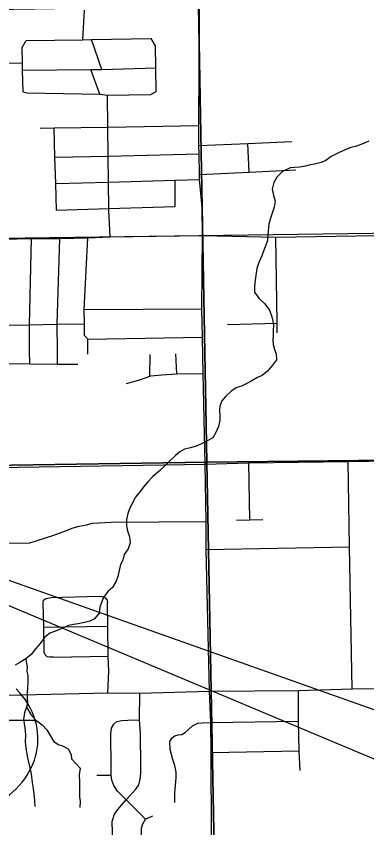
# Model space of a CAD drawing. Extents: x 0 to 40.2, y 0 to 22.
# Drawn here: x 5.715 to 6.486, y 17.901 to 19.689 of the extents above; entities that cross this region are included whole.
import ezdxf

# ---------------------------------------------------------------- set-up
doc = ezdxf.new("R2010")
doc.units = 0
for name, color, linetype in [('GM_X_Corporation', 7, 'Continuous'), ('GM_X_Interstate_Shield', 7, 'Continuous'), ('GM_X_Major_Lake', 7, 'Continuous'), ('GM_X_Major_Lake_Text', 7, 'Continuous'), ('GM_X_Major_River', 7, 'Continuous'), ('GM_X_Minor_Lake', 7, 'Continuous'), ('GM_X_Section', 7, 'Continuous'), ('GM_X_Unincorporated_Location', 7, 'Continuous')]:
    doc.layers.add(name, color=color, linetype=linetype)

msp = doc.modelspace()

# ---------------------------------------------------------------- linework, layer by layer
at = {"layer": 'GM_X_Corporation'}
for points in [[(6.116, 19.7108), (7.1172, 19.7217), (7.1352, 18.7174), (6.1341, 18.7062)], [(5.1201, 19.6946), (6.116, 19.7108), (6.1341, 18.7062), (5.1306, 18.6912)], [(6.1341, 18.7062), (7.1352, 18.7174), (7.1511, 17.7217), (6.1533, 17.7006)], [(5.1306, 18.6912), (6.1341, 18.7062), (6.1533, 17.7006), (5.1434, 17.6852)]]:
    msp.add_lwpolyline(points, close=True, dxfattribs=at)
at = {"layer": 'GM_X_Interstate_Shield'}
msp.add_line((5.7567, 18.1378), (5.4134, 18.1378), dxfattribs=at)
msp.add_line((5.7567, 18.1378), (5.4134, 18.1378), dxfattribs=at)
for start_param, end_param in [(0.230566, 0.669003), (4.913747, 6.513751)]:
    msp.add_ellipse((5.5407, 18.0973), major_axis=(0.2219, 0), ratio=0.8, start_param=start_param, end_param=end_param, dxfattribs=at)
at = {"layer": 'GM_X_Major_Lake'}
msp.add_line((5.3462, 18.6896), (6.1307, 18.7023), dxfattribs=at)
msp.add_lwpolyline([(6.1307, 18.7023), (6.2262, 18.7047), (6.4453, 18.7079), (6.9, 18.715), (7.1365, 18.7146), (7.1465, 18.7148)], dxfattribs=at)
at = {"layer": 'GM_X_Major_Lake_Text'}
for points in [[(6.1243, 19.206), (6.1237, 19.2678), (6.1179, 19.3287), (6.1178, 19.3403), (6.1171, 19.3853), (6.1169, 19.4038), (6.1163, 19.4476), (6.1177, 19.7069), (6.1106, 20.1571), (6.1106, 20.1682)], [(6.1243, 19.206), (6.2857, 19.2022), (6.5505, 19.2062), (6.6989, 19.2084), (7.1258, 19.2206)], [(5.2447, 19.1919), (5.3079, 19.1929), (5.3689, 19.1945), (5.4642, 19.1948), (5.5736, 19.197), (5.6218, 19.1979), (5.6857, 19.1979), (5.7481, 19.1991), (5.8105, 19.1994), (5.8723, 19.2003), (5.9211, 19.2024), (6.1243, 19.206)], [(6.1307, 18.7023), (6.1263, 18.9018), (6.1245, 18.9819), (6.1232, 19.0444), (6.1243, 19.206)], [(6.1546, 17.4242), (6.1454, 17.7008), (6.1438, 18.0672), (6.1429, 18.1331), (6.1402, 18.2021), (6.133, 18.5139), (6.1327, 18.5761), (6.1307, 18.7023)], [(5.6904, 18.1935), (5.6953, 18.1936), (5.9166, 18.1985), (5.987, 18.1981), (6.1402, 18.2021)]]:
    msp.add_lwpolyline(points, dxfattribs=at)
at = {"layer": 'GM_X_Major_River'}
msp.add_lwpolyline([(4.6125, 19.1824), (5.6245, 19.1988), (6.7172, 19.2138), (7.943, 19.2339), (8.0037, 19.2352), (8.056, 19.2339), (8.0937, 19.2214), (8.8941, 18.7456), (8.9, 18.7421)], dxfattribs=at)
at = {"layer": 'GM_X_Minor_Lake'}
for points in [[(6.4909, 19.4136), (6.4791, 19.4081), (6.4631, 19.4023), (6.4487, 19.3987), (6.4388, 19.3942), (6.4239, 19.388), (6.4075, 19.3795), (6.3957, 19.3709), (6.3854, 19.3665), (6.3713, 19.3629), (6.3614, 19.3612), (6.3516, 19.3587), (6.3387, 19.3562), (6.3273, 19.3552), (6.3178, 19.3546), (6.301, 19.3465), (6.2884, 19.3341), (6.2814, 19.3224), (6.2782, 19.3077), (6.2806, 19.2936), (6.2846, 19.281), (6.2826, 19.2681), (6.2778, 19.2549), (6.2743, 19.244), (6.2703, 19.2307), (6.269, 19.2159), (6.2685, 19.2065), (6.2676, 19.1943), (6.2636, 19.1845), (6.2593, 19.1732), (6.2554, 19.1611), (6.2483, 19.1464), (6.2444, 19.1328), (6.2427, 19.1225), (6.2406, 19.107), (6.2393, 19.0941), (6.2391, 19.0808), (6.2488, 19.0678), (6.2619, 19.0554), (6.2723, 19.0412), (6.277, 19.0268), (6.2792, 19.0172), (6.2806, 19.0073), (6.2804, 18.9975), (6.2799, 18.9846), (6.2794, 18.9751), (6.28, 18.9656), (6.2829, 18.9549), (6.2869, 18.945), (6.2871, 18.9317), (6.279, 18.9204), (6.2675, 18.9069), (6.2556, 18.8972), (6.2453, 18.8928), (6.2316, 18.8846), (6.222, 18.8795), (6.2102, 18.8739), (6.2003, 18.8707), (6.1877, 18.8625), (6.1758, 18.8516), (6.167, 18.8415), (6.1627, 18.8298), (6.1622, 18.8203), (6.1628, 18.8093)], [(6.1628, 18.8093), (6.163, 18.7983), (6.1598, 18.7851), (6.1543, 18.7718), (6.147, 18.7602), (6.1363, 18.7539), (6.1225, 18.7469), (6.1107, 18.7417), (6.0982, 18.7381), (6.0853, 18.7349), (6.075, 18.7289), (6.0654, 18.7211), (6.0523, 18.7088), (6.0412, 18.6979), (6.0289, 18.6867), (6.0151, 18.6747), (6.0044, 18.6631), (5.9963, 18.6534), (5.9844, 18.6383), (5.9767, 18.6286), (5.9716, 18.618), (5.9654, 18.6071), (5.9603, 18.5931), (5.9574, 18.5799), (5.9576, 18.5662), (5.9598, 18.5552), (5.9641, 18.5422), (5.9651, 18.5285), (5.9607, 18.516), (5.9522, 18.5033), (5.949, 18.4908), (5.9444, 18.481), (5.9415, 18.4677), (5.9383, 18.4545), (5.9348, 18.4443), (5.9266, 18.4304), (5.9163, 18.4214), (5.9067, 18.4082), (5.9023, 18.3977), (5.8988, 18.3875), (5.8971, 18.3738), (5.8867, 18.3618), (5.8768, 18.3566), (5.8646, 18.3534), (5.851, 18.3506), (5.8407, 18.3492), (5.8301, 18.3467), (5.8152, 18.3404), (5.8008, 18.3342), (5.789, 18.3298), (5.7767, 18.3201), (5.7671, 18.3073), (5.7571, 18.2957), (5.7474, 18.2833), (5.7356, 18.2732), (5.7226, 18.2651), (5.7123, 18.2595)], [(5.7356, 18.2732), (5.7391, 18.2553), (5.7382, 18.2459), (5.74, 18.236), (5.7406, 18.2227), (5.7392, 18.2098), (5.7391, 18.2003), (5.7386, 18.1866), (5.7392, 18.1771), (5.7375, 18.1673), (5.7332, 18.1548), (5.7311, 18.1404), (5.7328, 18.126), (5.7342, 18.1153), (5.7352, 18.1035), (5.7342, 18.0918), (5.7349, 18.0823), (5.7363, 18.0728), (5.7387, 18.0591), (5.742, 18.0461), (5.7448, 18.0332), (5.7473, 18.0202), (5.7501, 18.0012), (5.7522, 17.9882), (5.7535, 17.9753), (5.7548, 17.9616), (5.7558, 17.9483)], [(5.7375, 18.1673), (5.7468, 18.1508), (5.758, 18.1381), (5.7715, 18.1281), (5.7823, 18.1169), (5.7893, 18.1047), (5.7971, 18.092), (5.8069, 18.085), (5.8167, 18.0819), (5.8287, 18.0752), (5.8354, 18.0626), (5.836, 18.0531), (5.8457, 18.0427), (5.8554, 18.0327), (5.8533, 18.0179), (5.8542, 18.0027), (5.8541, 17.9925), (5.8536, 17.983), (5.8538, 17.9693), (5.8552, 17.9594), (5.8546, 17.9462)]]:
    msp.add_lwpolyline(points, dxfattribs=at)
at = {"layer": 'GM_X_Section'}
msp.add_lwpolyline([(9.2177, 17.1988), (9.2181, 16.9107), (4.8427, 18.7497)], close=True, dxfattribs=at)
at = {"layer": 'GM_X_Unincorporated_Location'}
for p, q in [((5.8613, 19.6369), (5.8652, 19.7021)), ((5.9033, 19.5714), (5.8803, 19.6372)), ((5.6681, 19.5852), (5.7285, 19.5859)), ((5.8988, 19.5168), (5.8789, 19.5712)), ((6.2271, 19.3454), (6.2246, 19.4086)), ((6.0645, 19.2694), (6.0641, 19.3273)), ((5.8645, 19.0426), (6.1232, 19.0444)), ((6.1793, 19.0098), (6.2887, 19.0124)), ((5.872, 18.9772), (6.1245, 18.9819)), ((6.0683, 18.901), (6.066, 18.9451)), ((6.0089, 18.8961), (6.0092, 18.9436)), ((6.2284, 18.5797), (6.2262, 18.7047)), ((6.133, 18.5139), (6.4484, 18.5202)), ((5.7755, 18.3428), (5.9162, 18.345)), ((5.7961, 18.2769), (5.9171, 18.2791)), ((6.1429, 18.1331), (6.336, 18.1362)), ((6.1438, 18.0672), (6.3373, 18.0708)), ((5.892, 18.0171), (5.9238, 18.0171))]:
    msp.add_line(p, q, dxfattribs=at)
for points in [[(5.7298, 19.5217), (5.7288, 19.57), (5.7285, 19.5859), (5.7278, 19.6197), (5.7367, 19.6348)], [(5.7367, 19.6348), (5.8613, 19.6369), (5.8803, 19.6372), (6.0119, 19.6394)], [(6.0228, 19.5227), (6.0218, 19.5747), (6.0209, 19.6237), (6.0119, 19.6394)], [(5.7288, 19.57), (5.8789, 19.5712), (5.9033, 19.5714), (6.0218, 19.5747)], [(5.7298, 19.5217), (5.7385, 19.5197), (5.8988, 19.5168), (5.9154, 19.5149), (6.011, 19.5159), (6.0228, 19.5227)], [(5.9184, 19.2652), (5.9177, 19.3234), (5.917, 19.3807), (5.9163, 19.4444), (5.9154, 19.5149)], [(5.7671, 19.4421), (5.7981, 19.4426), (5.9163, 19.4444), (6.1163, 19.4476)], [(5.8033, 19.2618), (5.8016, 19.3203), (5.7999, 19.3781), (5.7981, 19.4426)], [(6.1169, 19.4038), (6.2246, 19.4086), (6.321, 19.4128)], [(5.7999, 19.3781), (5.917, 19.3807), (6.1171, 19.3853)], [(6.1178, 19.3403), (6.2271, 19.3454), (6.3301, 19.3501)], [(5.8016, 19.3203), (5.9177, 19.3234), (6.0641, 19.3273), (6.1179, 19.3287)], [(5.8033, 19.2618), (5.9184, 19.2652), (6.0645, 19.2694)], [(5.9211, 19.2024), (5.9184, 19.2607), (5.9184, 19.2652)], [(5.7444, 18.923), (5.7441, 18.9521), (5.7436, 19.009), (5.7481, 19.1991)], [(5.8057, 18.9225), (5.8054, 18.9518), (5.8047, 19.0101), (5.8105, 19.1994)], [(5.8725, 18.9441), (5.872, 18.9772), (5.8649, 18.9852), (5.865, 19.0111), (5.8645, 19.0426), (5.8723, 19.2003)], [(6.2891, 18.9911), (6.2887, 19.0124), (6.2857, 19.2022)], [(5.6175, 19.0069), (5.678, 19.008), (5.7436, 19.009), (5.8047, 19.0101), (5.865, 19.0111)], [(5.6654, 18.9236), (5.6779, 18.9235), (5.7444, 18.923), (5.8057, 18.9225), (5.8505, 18.9222)], [(5.9576, 18.8794), (5.9891, 18.8886), (6.0089, 18.8961), (6.0107, 18.8968), (6.0353, 18.8986), (6.0683, 18.901), (6.1263, 18.9018)], [(6.4542, 18.2075), (6.4484, 18.5202), (6.4453, 18.7079)], [(5.7587, 18.5333), (5.7974, 18.5459), (5.8235, 18.5555), (5.8397, 18.5616), (5.8534, 18.5658), (5.8692, 18.5685), (5.8829, 18.5719)], [(5.8829, 18.5719), (5.923, 18.5743), (6.1327, 18.5761)], [(6.1993, 18.5788), (6.2284, 18.5797), (6.2571, 18.5802)], [(5.3495, 18.5302), (5.6794, 18.5285), (5.7191, 18.5278), (5.7445, 18.5287), (5.7587, 18.5333)], [(5.7742, 18.3965), (5.7751, 18.4028), (5.7796, 18.4064), (5.784, 18.4073), (5.7912, 18.4086), (5.8974, 18.4113), (5.9037, 18.4104), (5.9108, 18.4077), (5.9149, 18.4023), (5.9157, 18.3965)], [(5.7961, 18.2769), (5.7876, 18.2773), (5.7827, 18.278), (5.7787, 18.2823), (5.7764, 18.2876), (5.7755, 18.3428), (5.7742, 18.3965)], [(5.9166, 18.1985), (5.9184, 18.2464), (5.9171, 18.2791), (5.9162, 18.345), (5.9157, 18.3965)], [(6.1402, 18.2021), (6.336, 18.2039), (6.4542, 18.2075), (6.8512, 18.2124), (6.9246, 18.2142), (7.1446, 18.2173)], [(5.987, 17.7734), (5.9718, 17.7748), (5.9583, 17.7778), (5.9444, 17.7841), (5.9341, 17.7931), (5.9287, 17.8052), (5.9278, 17.8432), (5.9261, 17.9149), (5.931, 17.9311), (5.9382, 17.9418), (5.9471, 17.9521), (5.957, 17.9629), (5.9776, 17.9862), (5.9847, 17.9956), (5.9874, 18.0085), (5.9888, 18.0215), (5.9892, 18.0363), (5.9879, 18.1089), (5.9861, 18.1389), (5.987, 18.1981)], [(6.3395, 18.0274), (6.3373, 18.0708), (6.336, 18.1362), (6.336, 18.2039)], [(5.9995, 17.9203), (5.957, 17.9629), (5.9502, 17.9696), (5.9377, 17.9817), (5.9296, 17.9942), (5.9252, 18.0063), (5.9238, 18.0171), (5.9238, 18.0305), (5.9238, 18.0556), (5.9229, 18.0874), (5.9229, 18.1085), (5.9247, 18.121), (5.9292, 18.1295), (5.9364, 18.1353), (5.9471, 18.1376), (5.9605, 18.1385), (5.9861, 18.1389)], [(6.0636, 17.957), (6.0636, 17.9785), (6.0663, 18.0117), (6.0663, 18.0238), (6.064, 18.0386), (6.0591, 18.0516), (6.0537, 18.074), (6.0528, 18.0914), (6.0578, 18.0995), (6.064, 18.1035), (6.0708, 18.1058), (6.0788, 18.1071), (6.0864, 18.1111), (6.094, 18.1179), (6.1026, 18.1259), (6.1147, 18.1317), (6.1241, 18.1326), (6.1429, 18.1331)], [(5.9852, 17.6981), (5.9838, 17.7398), (5.987, 17.7734), (5.9897, 17.8043), (5.9908, 17.8351), (5.9906, 17.9006), (5.9933, 17.9104), (5.9995, 17.9203), (6.0152, 17.9279)]]:
    msp.add_lwpolyline(points, dxfattribs=at)

doc.saveas('drawing.dxf')
